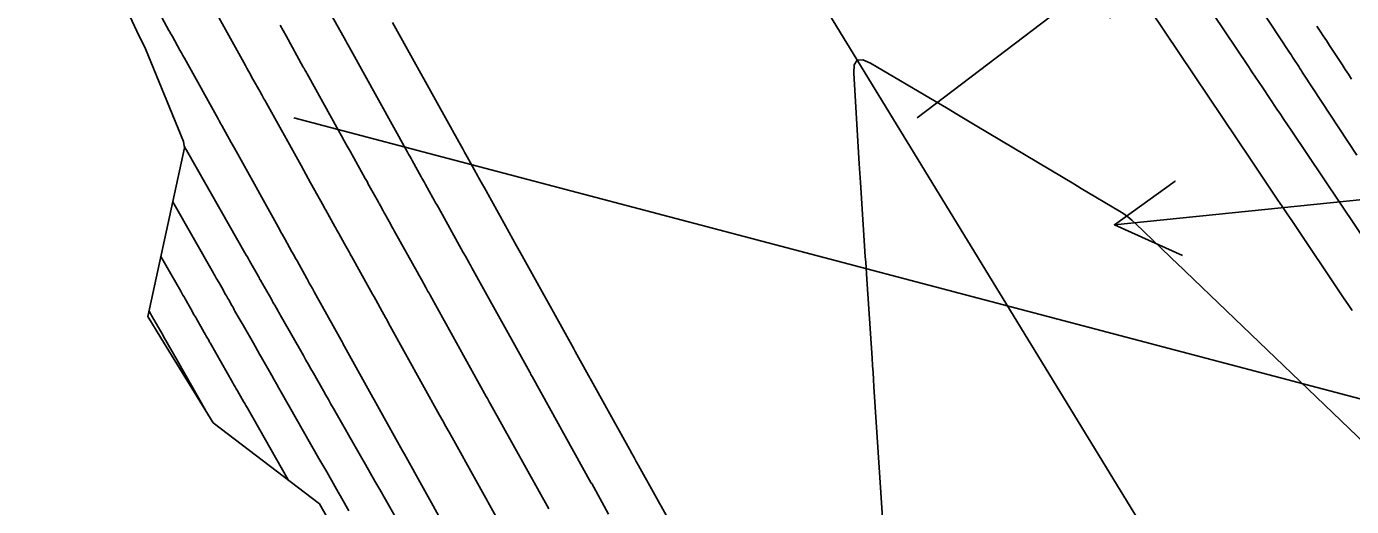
# Model space of a CAD drawing. Extents: x 954385 to 988206, y 1868364 to 1924553.
# Drawn here: x 956885.7 to 956992, y 1921187.8 to 1921226.3 of the extents above; entities that cross this region are included whole.
import ezdxf

# ---------------------------------------------------------------- set-up
doc = ezdxf.new("R2010")
doc.units = 0
for name, color, linetype in [('Default', 7, 'Continuous'), ('Ex_Major Contours', 7, 'Continuous'), ('Ex_Minor Contours', 7, 'Continuous'), ('Perimeter', 7, 'Continuous'), ('Slopes', 7, 'Continuous')]:
    doc.layers.add(name, color=color, linetype=linetype)

msp = doc.modelspace()

# ---------------------------------------------------------------- linework, layer by layer
at = {"layer": 'Default'}
msp.add_line((957221.14, 1920784.24), (956045.8, 1922705.18), dxfattribs=at)
at = {"layer": 'Ex_Major Contours'}
for points in [[(957000.24, 1921198.43), (956987.14, 1921217.96), (956986.85, 1921218.38), (956986.57, 1921218.8), (956986.28, 1921219.23), (956986, 1921219.65), (956984.86, 1921221.35), (956984.57, 1921221.78), (956984.29, 1921222.2), (956984, 1921222.63), (956983.72, 1921223.05), (956975.19, 1921235.76)], [(956932.39, 1921187.14), (956931.87, 1921188.08), (956931.03, 1921189.59), (956931, 1921189.64), (956926.26, 1921198.18), (956926.21, 1921198.27), (956926.16, 1921198.36), (956926.11, 1921198.45), (956926.06, 1921198.53), (956921.41, 1921206.9), (956921.36, 1921207.01), (956921.3, 1921207.11), (956921.24, 1921207.21), (956921.19, 1921207.31), (956920.9, 1921207.83), (956920.73, 1921208.13), (956918.73, 1921211.74), (956918.62, 1921211.94), (956918.51, 1921212.13), (956918.4, 1921212.33), (956918.29, 1921212.52), (956917.7, 1921213.59), (956917.61, 1921213.75), (956917.46, 1921214.02), (956917.41, 1921214.11), (956917.36, 1921214.21), (956916.63, 1921215.52), (956916.54, 1921215.69), (956916.44, 1921215.86), (956916.34, 1921216.03), (956916.25, 1921216.2), (956911.6, 1921224.58), (956911.58, 1921224.61), (956911.56, 1921224.64), (956911.38, 1921224.97), (956911.36, 1921225.01), (956911.34, 1921225.05), (956911.32, 1921225.09), (956911.3, 1921225.12), (956909.11, 1921229.05)], [(956897.43, 1921212.2), (956900.69, 1921206.48), (956900.74, 1921206.38), (956900.8, 1921206.29), (956900.85, 1921206.19), (956900.91, 1921206.09), (956901.13, 1921205.71), (956901.24, 1921205.52), (956901.35, 1921205.32), (956901.66, 1921204.77), (956901.72, 1921204.66), (956901.78, 1921204.55), (956901.85, 1921204.44), (956901.91, 1921204.33), (956902.16, 1921203.89), (956902.23, 1921203.78), (956902.29, 1921203.67), (956902.35, 1921203.55), (956902.41, 1921203.44), (956902.75, 1921202.85), (956902.83, 1921202.72), (956902.9, 1921202.58), (956902.98, 1921202.45), (956903.06, 1921202.31), (956903.89, 1921200.85), (956904.05, 1921200.57), (956904.22, 1921200.28), (956904.38, 1921199.99), (956904.54, 1921199.7), (956905.36, 1921198.26), (956905.55, 1921197.93), (956905.75, 1921197.59), (956905.94, 1921197.26), (956906.13, 1921196.92), (956909.15, 1921191.62), (956909.3, 1921191.34), (956909.46, 1921191.07), (956909.61, 1921190.8), (956909.77, 1921190.53), (956910.41, 1921189.4), (956910.55, 1921189.15), (956910.7, 1921188.9), (956910.84, 1921188.65), (956910.98, 1921188.4), (956911.55, 1921187.4)]]:
    msp.add_lwpolyline(points, dxfattribs=at)
at = {"layer": 'Ex_Minor Contours'}
for points in [[(956982.46, 1921231.12), (956986.96, 1921224.26), (956987.06, 1921224.11), (956987.16, 1921223.96), (956987.25, 1921223.81), (956987.35, 1921223.66), (956987.75, 1921223.06), (956987.84, 1921222.91), (956987.94, 1921222.76), (956988.04, 1921222.61), (956988.14, 1921222.46), (956992.41, 1921215.95)], [(956923.63, 1921186.45), (956919.84, 1921193.28), (956919.59, 1921193.73), (956919.33, 1921194.18), (956919.08, 1921194.64), (956918.83, 1921195.09), (956914.74, 1921202.47), (956914.61, 1921202.7), (956914.48, 1921202.93), (956914.35, 1921203.17), (956914.22, 1921203.4), (956913.7, 1921204.33), (956913.57, 1921204.57), (956913.44, 1921204.8), (956913.31, 1921205.03), (956913.18, 1921205.27), (956911.78, 1921207.78), (956911.73, 1921207.87), (956911.69, 1921207.96), (956911.64, 1921208.04), (956911.59, 1921208.13), (956911.4, 1921208.47), (956911.3, 1921208.65), (956911.21, 1921208.82), (956910.75, 1921209.65), (956910.67, 1921209.79), (956910.59, 1921209.94), (956910.51, 1921210.08), (956910.42, 1921210.23), (956909.7, 1921211.54), (956909.58, 1921211.76), (956909.54, 1921211.83), (956908.47, 1921213.74), (956908.28, 1921214.08), (956908.09, 1921214.43), (956907.9, 1921214.77), (956907.71, 1921215.11), (956904.8, 1921220.35), (956904.78, 1921220.39), (956904.76, 1921220.43), (956904.73, 1921220.47), (956904.71, 1921220.51), (956904.59, 1921220.74), (956904.56, 1921220.78), (956904.52, 1921220.86), (956904.51, 1921220.89), (956904.5, 1921220.9), (956903.75, 1921222.24), (956903.63, 1921222.47), (956903.5, 1921222.7), (956903.37, 1921222.93), (956903.25, 1921223.15), (956900.71, 1921227.72)], [(956975.84, 1921227.61), (956982.84, 1921217.18), (956983.17, 1921216.69), (956983.5, 1921216.2), (956983.83, 1921215.72), (956984.15, 1921215.23), (956985.71, 1921212.9), (956986.08, 1921212.35), (956986.45, 1921211.8), (956986.82, 1921211.25), (956987.19, 1921210.7), (956991.4, 1921204.43), (956991.71, 1921203.96), (956992.03, 1921203.49)], [(956920.77, 1921183.37), (956916, 1921191.96), (956915.92, 1921192.1), (956915.85, 1921192.23), (956911.2, 1921200.6), (956911.13, 1921200.72), (956911.06, 1921200.85), (956911, 1921200.97), (956910.93, 1921201.09), (956908.77, 1921204.97), (956908.62, 1921205.24), (956908.37, 1921205.69), (956908.32, 1921205.78), (956908.27, 1921205.87), (956908.22, 1921205.96), (956908.17, 1921206.05), (956907.39, 1921207.46), (956907.3, 1921207.62), (956907.19, 1921207.81), (956907.15, 1921207.89), (956906.98, 1921208.2), (956906.41, 1921209.23), (956906.31, 1921209.41), (956906.2, 1921209.6), (956906.1, 1921209.78), (956906, 1921209.96), (956902.63, 1921216.03), (956902.37, 1921216.5), (956902.11, 1921216.96), (956901.36, 1921218.32), (956901.34, 1921218.36), (956901.28, 1921218.47), (956901.15, 1921218.7), (956901.13, 1921218.74), (956901.1, 1921218.78), (956901.08, 1921218.83), (956901.06, 1921218.87), (956898.49, 1921223.49), (956898.36, 1921223.72), (956898.24, 1921223.94), (956898.12, 1921224.16), (956897.99, 1921224.38), (956897.39, 1921225.46), (956897.32, 1921225.59), (956897.25, 1921225.71), (956897.18, 1921225.84), (956897.11, 1921225.96), (956896.54, 1921227)], [(956906.03, 1921226.37), (956906.27, 1921225.94), (956906.51, 1921225.52), (956907.89, 1921223.02), (956907.91, 1921222.99), (956907.93, 1921222.96), (956907.94, 1921222.93), (956907.96, 1921222.9), (956908.05, 1921222.74), (956908.09, 1921222.67), (956908.14, 1921222.57), (956908.15, 1921222.54), (956908.17, 1921222.52), (956908.18, 1921222.5), (956908.19, 1921222.47), (956910.72, 1921217.93), (956910.95, 1921217.51), (956911.18, 1921217.1), (956911.41, 1921216.68), (956911.64, 1921216.26), (956912.86, 1921214.07), (956912.95, 1921213.92), (956913.03, 1921213.77), (956913.11, 1921213.62), (956913.19, 1921213.48), (956913.92, 1921212.17), (956913.96, 1921212.1), (956914, 1921212.03), (956914.04, 1921211.95), (956914.08, 1921211.88), (956914.3, 1921211.49), (956914.38, 1921211.33), (956914.43, 1921211.25), (956914.91, 1921210.39), (956915, 1921210.21), (956915.1, 1921210.04), (956915.19, 1921209.87), (956915.29, 1921209.7), (956917.02, 1921206.59), (956917.19, 1921206.28), (956917.37, 1921205.96), (956917.71, 1921205.34), (956917.8, 1921205.18), (956917.89, 1921205.02), (956917.98, 1921204.87), (956918.06, 1921204.71), (956922.57, 1921196.59), (956922.66, 1921196.43), (956922.75, 1921196.27), (956922.83, 1921196.11), (956922.92, 1921195.96), (956927.58, 1921187.58)], [(956948.49, 1921166.4), (956934.79, 1921191.05), (956934.61, 1921191.37), (956934.43, 1921191.7), (956934.25, 1921192.02), (956934.07, 1921192.35), (956929.85, 1921199.94), (956929.71, 1921200.19), (956929.57, 1921200.45), (956929.43, 1921200.7), (956929.29, 1921200.95), (956925.31, 1921208.12), (956925.01, 1921208.66), (956924.71, 1921209.2), (956924.41, 1921209.74), (956924.11, 1921210.27), (956922.42, 1921213.33), (956922.27, 1921213.59), (956921.96, 1921214.15), (956921.9, 1921214.25), (956921.77, 1921214.49), (956921.74, 1921214.55), (956921.04, 1921215.81), (956920.93, 1921216.01), (956920.82, 1921216.2), (956920.71, 1921216.4), (956920.61, 1921216.59), (956919.87, 1921217.92), (956919.83, 1921217.99), (956915.05, 1921226.59)], [(956991.99, 1921222.05), (956991.74, 1921222.44), (956991.49, 1921222.82), (956991.23, 1921223.21), (956990.22, 1921224.75), (956989.97, 1921225.14), (956989.72, 1921225.52), (956989.46, 1921225.91), (956989.21, 1921226.29)], [(956955.24, 1921173.51), (956953.67, 1921197.37), (956953.63, 1921197.94), (956953.6, 1921198.51), (956953.56, 1921199.08), (956953.52, 1921199.65), (956953.11, 1921205.99), (956953.08, 1921206.45), (956953.04, 1921206.91), (956953.01, 1921207.37), (956952.98, 1921207.82), (956952.59, 1921213.76), (956952.57, 1921214.13), (956952.55, 1921214.5), (956952.52, 1921214.87), (956952.5, 1921215.25), (956952.05, 1921222.52), (956952.09, 1921223.2), (956952.33, 1921223.57), (956952.77, 1921223.61), (956953.4, 1921223.34), (956958.67, 1921220.22), (956959.49, 1921219.74), (956960.31, 1921219.25), (956961.12, 1921218.76), (956961.94, 1921218.28), (956969.7, 1921213.65), (956970, 1921213.46), (956970.31, 1921213.28), (956973.36, 1921211.46), (956973.71, 1921211.24), (956974.04, 1921211), (956974.36, 1921210.74), (956974.66, 1921210.47), (956978.13, 1921207.13), (956978.4, 1921206.88), (956978.67, 1921206.62), (956993.11, 1921192.75)], [(956915.85, 1921185.9), (956914.02, 1921189.12), (956913.64, 1921189.79), (956913.25, 1921190.46), (956912.87, 1921191.14), (956912.49, 1921191.81), (956910.32, 1921195.63), (956910.11, 1921195.98), (956909.91, 1921196.33), (956909.71, 1921196.69), (956909.51, 1921197.04), (956908.71, 1921198.45), (956908.51, 1921198.8), (956908.31, 1921199.16), (956908.1, 1921199.51), (956907.9, 1921199.86), (956906.14, 1921202.96), (956906.07, 1921203.08), (956906.01, 1921203.2), (956905.94, 1921203.32), (956905.87, 1921203.43), (956905.6, 1921203.91), (956905.53, 1921204.03), (956905.46, 1921204.15), (956905.4, 1921204.27), (956905.33, 1921204.39), (956904.6, 1921205.67), (956904.55, 1921205.76), (956904.5, 1921205.85), (956904.39, 1921206.03), (956904.34, 1921206.12), (956904.29, 1921206.21), (956903.57, 1921207.47), (956903.49, 1921207.62), (956903.38, 1921207.81), (956903.33, 1921207.89), (956903.31, 1921207.93), (956898.53, 1921216.34), (956898.48, 1921216.42), (956898.41, 1921216.54), (956898.39, 1921216.57), (956898.35, 1921216.65)], [(956896.47, 1921207.82), (956898.06, 1921205.03), (956898.15, 1921204.88), (956898.24, 1921204.72), (956898.33, 1921204.57), (956898.41, 1921204.41), (956898.87, 1921203.61), (956898.94, 1921203.49), (956899.01, 1921203.36), (956899.15, 1921203.11), (956899.19, 1921203.05), (956899.23, 1921202.99), (956899.26, 1921202.92), (956899.3, 1921202.86), (956899.95, 1921201.71), (956899.99, 1921201.64), (956900.03, 1921201.57), (956900.07, 1921201.5), (956900.11, 1921201.43), (956900.31, 1921201.09), (956900.38, 1921200.95), (956900.42, 1921200.88), (956902.24, 1921197.69), (956902.33, 1921197.53), (956902.43, 1921197.36), (956902.52, 1921197.19), (956902.62, 1921197.03), (956903, 1921196.36), (956903.09, 1921196.19), (956903.19, 1921196.03), (956903.28, 1921195.86), (956903.38, 1921195.69), (956906.68, 1921189.89)], [(956900.05, 1921195.47), (956900.05, 1921195.48), (956897.79, 1921199.45), (956897.77, 1921199.49), (956896.67, 1921201.41), (956896.64, 1921201.47), (956895.72, 1921203.09), (956895.66, 1921203.19), (956895.52, 1921203.43)]]:
    msp.add_lwpolyline(points, dxfattribs=at)
at = {"layer": 'Perimeter'}
msp.add_lwpolyline([(956972.71, 1921086.16), (956967.65, 1921094.79), (956962.53, 1921103.38), (956957.51, 1921112.03), (956952.1, 1921120.44), (956946.35, 1921128.65), (956941.01, 1921137.1), (956935.65, 1921145.55), (956930.09, 1921153.87), (956924.5, 1921162.17), (956919.21, 1921170.66), (956914.12, 1921179.27), (956909.19, 1921187.98), (956900.66, 1921194.48), (956896.47, 1921201.3), (956895.43, 1921203), (956898.37, 1921216.53), (956898.27, 1921217.05), (956895.23, 1921224.48), (956894.53, 1921225.9), (956890.29, 1921235.03), (956888.92, 1921238.8), (956886.85, 1921244.65), (956882.43, 1921253.66)], dxfattribs=at)
at = {"layer": 'Slopes'}
for points in [[(956957.13, 1921218.93), (956974.92, 1921232.49), (956972.61, 1921226.95), (956974.92, 1921232.49), (956968.97, 1921231.73)], [(956907.13, 1921218.93), (957009.02, 1921192.09), (957003.23, 1921190.51), (957009.02, 1921192.09), (957004.76, 1921196.31)], [(957057.13, 1921218.93), (956972.97, 1921210.36), (956977.83, 1921213.87), (956972.97, 1921210.36), (956978.44, 1921207.91)]]:
    msp.add_lwpolyline(points, dxfattribs=at)

doc.saveas('drawing.dxf')
